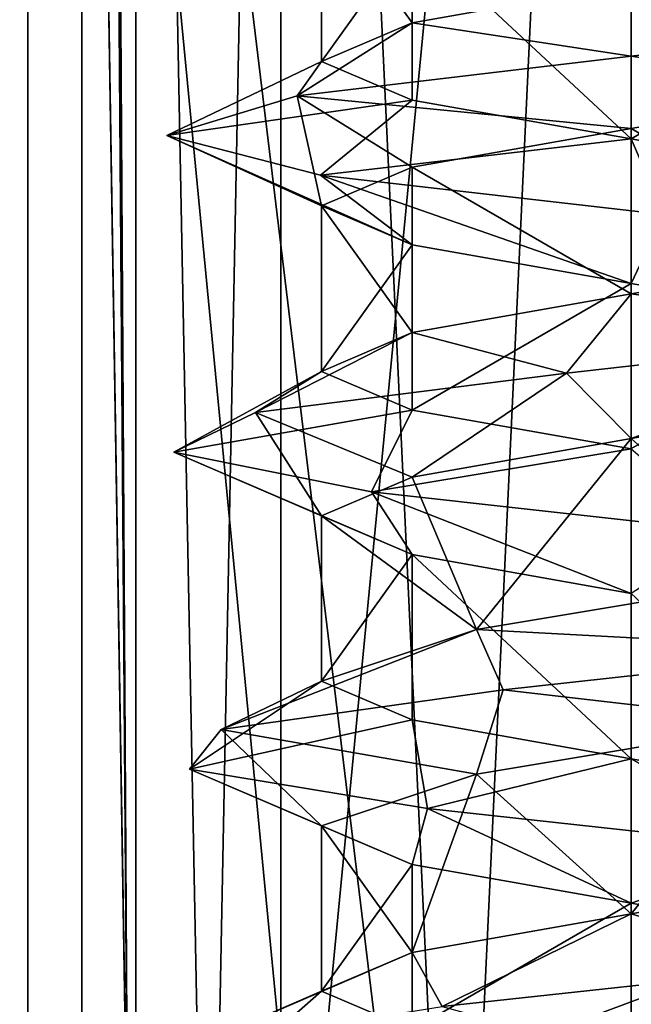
# Model space of a CAD drawing. Header units: millimetres. Extents: x -50 to 50, y -22 to 96.
# Tile 249 of 374: x 20.03 to 22, y -5.61 to -2.43. Entities that reach past the tile are written whole.
import ezdxf

# ---------------------------------------------------------------- set-up
doc = ezdxf.new("R2010")
doc.units = ezdxf.units.MM
doc.header["$LTSCALE"] = 65.185185
for name, color, linetype in [('1231', 7, 'CONTINUOUS'), ('1233', 7, 'CONTINUOUS'), ('1287', 7, 'CONTINUOUS'), ('1288', 7, 'CONTINUOUS'), ('1289', 7, 'CONTINUOUS'), ('1290', 7, 'CONTINUOUS'), ('1298', 7, 'CONTINUOUS'), ('1301', 7, 'CONTINUOUS'), ('1304', 7, 'CONTINUOUS'), ('1307', 7, 'CONTINUOUS'), ('155', 7, 'CONTINUOUS'), ('157', 7, 'CONTINUOUS'), ('218', 7, 'CONTINUOUS'), ('220', 7, 'CONTINUOUS'), ('29', 7, 'CONTINUOUS'), ('3133', 7, 'CONTINUOUS'), ('3134', 7, 'CONTINUOUS'), ('3135', 7, 'CONTINUOUS'), ('3136', 7, 'CONTINUOUS'), ('3279', 7, 'CONTINUOUS'), ('3280', 7, 'CONTINUOUS'), ('3281', 7, 'CONTINUOUS'), ('3282', 7, 'CONTINUOUS'), ('3736', 7, 'CONTINUOUS'), ('3737', 7, 'CONTINUOUS'), ('3738', 7, 'CONTINUOUS'), ('3739', 7, 'CONTINUOUS'), ('3768', 7, 'CONTINUOUS'), ('3769', 7, 'CONTINUOUS'), ('3770', 7, 'CONTINUOUS'), ('3771', 7, 'CONTINUOUS'), ('3870', 7, 'CONTINUOUS'), ('3871', 7, 'CONTINUOUS'), ('3872', 7, 'CONTINUOUS'), ('3873', 7, 'CONTINUOUS'), ('3902', 7, 'CONTINUOUS'), ('3903', 7, 'CONTINUOUS'), ('3904', 7, 'CONTINUOUS'), ('3905', 7, 'CONTINUOUS'), ('465', 7, 'CONTINUOUS'), ('469', 7, 'CONTINUOUS'), ('72', 7, 'CONTINUOUS')]:
    doc.layers.add(name, color=color, linetype=linetype)

msp = doc.modelspace()

# ---------------------------------------------------------------- linework, layer by layer
at = {"layer": '1231', "color": 7, "linetype": 'CONTINUOUS', "true_color": 0xe0f2ff}
for points in [[(23.5, 20.5, -50), (24, -14, -50), (16.4697, 0, -50), (23.5, 20.5, -50)], [(16.4697, 0, -50), (24, -14, -50), (10.6231, -11.2872, -50), (16.4697, 0, -50)]]:
    msp.add_3dface(points, dxfattribs=at)
at = {"layer": '1233', "color": 7, "linetype": 'CONTINUOUS', "true_color": 0xe0f2ff}
for points in [[(24, -14, 50), (19.5, 21.5, 50), (16.4697, 0, 50), (24, -14, 50)], [(19.7929, 20.7929, 50), (19.5, 21.5, 50), (24, -14, 50), (19.7929, 20.7929, 50)], [(20.5, 20.5, 50), (19.7929, 20.7929, 50), (24, -14, 50), (20.5, 20.5, 50)], [(23.5, 20.5, 50), (20.5, 20.5, 50), (24, -14, 50), (23.5, 20.5, 50)], [(24, -14, 50), (16.4697, 0, 50), (15.7843, -0.2718, 50), (24, -14, 50)], [(15.4715, -0.9394, 50), (24, -14, 50), (15.7843, -0.2718, 50), (15.4715, -0.9394, 50)], [(10.6231, -11.2872, 50), (24, -14, 50), (15.4715, -0.9394, 50), (10.6231, -11.2872, 50)]]:
    msp.add_3dface(points, dxfattribs=at)
at = {"layer": '1287', "color": 7, "linetype": 'CONTINUOUS', "true_color": 0xe0f2ff}
for points in [[(22, 4.5, -39), (19.8787, 4.5, -39.8787), (22, -17.5, -39), (22, 4.5, -39)], [(22, -17.5, -39), (19.8787, 4.5, -39.8787), (19.8787, -17.5, -39.8787), (22, -17.5, -39)]]:
    msp.add_3dface(points, dxfattribs=at)
at = {"layer": '1288', "color": 7, "linetype": 'CONTINUOUS', "true_color": 0xe0f2ff}
for points in [[(25, 4.5, -39), (22, 4.5, -39), (22, -17.5, -39), (25, 4.5, -39)], [(25, 4.5, -39), (22, -17.5, -39), (24.5, 0, -39), (25, 4.5, -39)], [(24.5, 0, -39), (22, -17.5, -39), (24.5, -17.5, -39), (24.5, 0, -39)]]:
    msp.add_3dface(points, dxfattribs=at)
at = {"layer": '1289', "color": 7, "linetype": 'CONTINUOUS', "true_color": 0xe0f2ff}
for points in [[(22, -17.5, 39), (22, 4.5, 39), (24.5, -17.5, 39), (22, -17.5, 39)], [(24.5, -17.5, 39), (22, 4.5, 39), (24.5, 0, 39), (24.5, -17.5, 39)]]:
    msp.add_3dface(points, dxfattribs=at)
at = {"layer": '1290', "color": 7, "linetype": 'CONTINUOUS', "true_color": 0xe0f2ff}
for points in [[(22, 4.5, 39), (22, -17.5, 39), (19.8787, -17.5, 39.8787), (22, 4.5, 39)], [(19.8787, 4.5, 39.8787), (22, 4.5, 39), (19.8787, -17.5, 39.8787), (19.8787, 4.5, 39.8787)]]:
    msp.add_3dface(points, dxfattribs=at)
at = {"layer": '1298', "color": 7, "linetype": 'CONTINUOUS', "true_color": 0xe0f2ff}
for points in [[(23.1315, 4.5, -43.1313), (22, 4.5, -43.6), (23.1314, -19.6, -43.1314), (23.1315, 4.5, -43.1313)], [(23.1314, -19.6, -43.1314), (22, 4.5, -43.6), (22, -19.6, -43.6), (23.1314, -19.6, -43.1314)], [(22, 4.5, -40.4), (23.1315, 4.5, -40.8687), (22, -19.6, -40.4), (22, 4.5, -40.4)], [(22, -19.6, -40.4), (23.1315, 4.5, -40.8687), (23.1314, -19.6, -40.8686), (22, -19.6, -40.4)]]:
    msp.add_3dface(points, dxfattribs=at)
at = {"layer": '1301', "color": 7, "linetype": 'CONTINUOUS', "true_color": 0xe0f2ff}
for points in [[(20.4, -19.6, -42), (20.8686, -19.6, -43.1314), (20.4, 4.5, -42), (20.4, -19.6, -42)], [(20.4, 4.5, -42), (20.8686, -19.6, -43.1314), (20.8685, 4.5, -43.1313), (20.4, 4.5, -42)], [(20.8686, -19.6, -40.8686), (20.4, -19.6, -42), (20.8685, 4.5, -40.8687), (20.8686, -19.6, -40.8686)], [(20.8685, 4.5, -40.8687), (20.4, -19.6, -42), (20.4, 4.5, -42), (20.8685, 4.5, -40.8687)], [(22, -19.6, -43.6), (22, 4.5, -43.6), (20.8685, 4.5, -43.1313), (22, -19.6, -43.6)], [(22, 4.5, -40.4), (20.8686, -19.6, -40.8686), (20.8685, 4.5, -40.8687), (22, 4.5, -40.4)], [(20.8686, -19.6, -43.1314), (22, -19.6, -43.6), (20.8685, 4.5, -43.1313), (20.8686, -19.6, -43.1314)], [(22, 4.5, -40.4), (22, -19.6, -40.4), (20.8686, -19.6, -40.8686), (22, 4.5, -40.4)]]:
    msp.add_3dface(points, dxfattribs=at)
at = {"layer": '1304', "color": 7, "linetype": 'CONTINUOUS', "true_color": 0xe0f2ff}
for points in [[(22, -19.6, 43.6), (22, 4.5, 43.6), (23.1315, 4.5, 43.1313), (22, -19.6, 43.6)], [(23.1314, -19.6, 43.1314), (22, -19.6, 43.6), (23.1315, 4.5, 43.1313), (23.1314, -19.6, 43.1314)], [(22, -19.6, 40.4), (23.1314, -19.6, 40.8686), (22, 4.5, 40.4), (22, -19.6, 40.4)], [(22, 4.5, 40.4), (23.1314, -19.6, 40.8686), (23.1315, 4.5, 40.8687), (22, 4.5, 40.4)]]:
    msp.add_3dface(points, dxfattribs=at)
at = {"layer": '1307', "color": 7, "linetype": 'CONTINUOUS', "true_color": 0xe0f2ff}
for points in [[(20.4, 4.5, 42), (20.8685, 4.5, 43.1313), (20.4, -19.6, 42), (20.4, 4.5, 42)], [(20.4, -19.6, 42), (20.8685, 4.5, 43.1313), (20.8686, -19.6, 43.1314), (20.4, -19.6, 42)], [(20.8685, 4.5, 40.8687), (20.4, 4.5, 42), (20.8686, -19.6, 40.8686), (20.8685, 4.5, 40.8687)], [(20.8686, -19.6, 40.8686), (20.4, 4.5, 42), (20.4, -19.6, 42), (20.8686, -19.6, 40.8686)], [(20.8685, 4.5, 43.1313), (22, 4.5, 43.6), (20.8686, -19.6, 43.1314), (20.8685, 4.5, 43.1313)], [(22, -19.6, 40.4), (22, 4.5, 40.4), (20.8685, 4.5, 40.8687), (22, -19.6, 40.4)], [(22, -19.6, 40.4), (20.8685, 4.5, 40.8687), (20.8686, -19.6, 40.8686), (22, -19.6, 40.4)], [(22, 4.5, 43.6), (22, -19.6, 43.6), (20.8686, -19.6, 43.1314), (22, 4.5, 43.6)]]:
    msp.add_3dface(points, dxfattribs=at)
at = {"layer": '155', "color": 7, "linetype": 'CONTINUOUS', "true_color": 0xf2c12d}
for points in [[(20.346, -1.3555, -12.1747), (20.0515, 13.8134, -29.0466), (20.3742, -6.2067, -10.5612), (20.346, -1.3555, -12.1747)], [(20.3742, -6.2067, -10.5612), (20.0515, 13.8134, -29.0466), (20.4344, -9.9766, -7.1085), (20.3742, -6.2067, -10.5612)], [(20.4344, -9.9766, -7.1085), (20.0515, 13.8134, -29.0466), (20.0515, -9.5937, -29.0466), (20.4344, -9.9766, -7.1085)]]:
    msp.add_3dface(points, dxfattribs=at)
at = {"layer": '157', "color": 7, "linetype": 'CONTINUOUS', "true_color": 0xf2c12d}
for points in [[(20.0515, -9.5937, -29.0466), (19.2872, 13.8134, -30.8254), (19.2869, -9.5925, -30.8258), (20.0515, -9.5937, -29.0466)], [(20.0515, 13.8134, -29.0466), (19.2872, 13.8134, -30.8254), (20.0515, -9.5937, -29.0466), (20.0515, 13.8134, -29.0466)]]:
    msp.add_3dface(points, dxfattribs=at)
at = {"layer": '218', "color": 7, "linetype": 'CONTINUOUS', "true_color": 0xf2c12d}
for points in [[(20.3742, -6.2067, 10.5612), (20.226, 13.7288, 19.0466), (20.346, -1.3555, 12.1747), (20.3742, -6.2067, 10.5612)], [(20.226, 13.7288, 19.0466), (20.3742, -6.2067, 10.5612), (20.226, -9.7682, 19.0466), (20.226, 13.7288, 19.0466)]]:
    msp.add_3dface(points, dxfattribs=at)
at = {"layer": '220', "color": 7, "linetype": 'CONTINUOUS', "true_color": 0xf2c12d}
for points in [[(19.4618, 13.7288, 20.8254), (20.226, 13.7288, 19.0466), (19.4607, -9.767, 20.8265), (19.4618, 13.7288, 20.8254)], [(20.226, 13.7288, 19.0466), (20.226, -9.7682, 19.0466), (19.4607, -9.767, 20.8265), (20.226, 13.7288, 19.0466)]]:
    msp.add_3dface(points, dxfattribs=at)
at = {"layer": '29', "color": 7, "linetype": 'CONTINUOUS', "true_color": 0xf2c12d}
for points in [[(18, -14.5, -35), (18, 20.5, -35), (22.2426, 20.5, -33.2426), (18, -14.5, -35)], [(22.2426, -14.5, -33.2426), (18, -14.5, -35), (22.2426, 20.5, -33.2426), (22.2426, -14.5, -33.2426)]]:
    msp.add_3dface(points, dxfattribs=at)
at = {"layer": '3133', "linetype": 'CONTINUOUS'}
for points in [[(22.75, -4.4667, -40.701), (21.5866, -4.5944, -40.5581), (22.5, -4.6998, -41.134), (22.75, -4.4667, -40.701)], [(21.5866, -4.5944, -40.5581), (20.6755, -4.7222, -41.2959), (21.5, -4.8665, -41.134), (21.5866, -4.5944, -40.5581)], [(22.5, -4.6998, -41.134), (21.5866, -4.5944, -40.5581), (21.5, -4.8665, -41.134), (22.5, -4.6998, -41.134)], [(20.6755, -4.7222, -41.2959), (20.5734, -4.85, -42.4635), (21, -5.0332, -42), (20.6755, -4.7222, -41.2959)], [(21.5, -4.8665, -41.134), (20.6755, -4.7222, -41.2959), (21, -5.0332, -42), (21.5, -4.8665, -41.134)], [(20.5734, -4.85, -42.4635), (21.3424, -4.9778, -43.3482), (21.2929, -5.1582, -42.7071), (20.5734, -4.85, -42.4635)], [(21, -5.0332, -42), (20.5734, -4.85, -42.4635), (21.2929, -5.1582, -42.7071), (21, -5.0332, -42)], [(21.2929, -5.1582, -42.7071), (21.3424, -4.9778, -43.3482), (21.9999, -5.2831, -43), (21.2929, -5.1582, -42.7071)], [(21.3424, -4.9778, -43.3482), (22.5131, -5.1056, -43.4095), (21.9999, -5.2831, -43), (21.3424, -4.9778, -43.3482)], [(21.9999, -5.2831, -43), (22.5131, -5.1056, -43.4095), (22.7071, -5.4082, -42.7071), (21.9999, -5.2831, -43)], [(22.5618, -5.4889, -40.6092), (21.3899, -5.6167, -40.6297), (22, -5.7832, -41), (22.5618, -5.4889, -40.6092)], [(22.7071, -5.6582, -41.2929), (22.5618, -5.4889, -40.6092), (22, -5.7832, -41), (22.7071, -5.6582, -41.2929)]]:
    msp.add_3dface(points, dxfattribs=at)
at = {"layer": '3134', "linetype": 'CONTINUOUS'}
for points in [[(22.75, -4.4667, -40.701), (22.5, -4.2335, -41.134), (21.5, -4.4002, -41.134), (22.75, -4.4667, -40.701)], [(20.6755, -4.7222, -41.2959), (21.5866, -4.5944, -40.5581), (21.5, -4.4002, -41.134), (20.6755, -4.7222, -41.2959)], [(21, -4.5668, -42), (20.6755, -4.7222, -41.2959), (21.5, -4.4002, -41.134), (21, -4.5668, -42)], [(21.5866, -4.5944, -40.5581), (22.75, -4.4667, -40.701), (21.5, -4.4002, -41.134), (21.5866, -4.5944, -40.5581)], [(20.5734, -4.85, -42.4635), (20.6755, -4.7222, -41.2959), (21, -4.5668, -42), (20.5734, -4.85, -42.4635)], [(21.2929, -4.6918, -42.7071), (20.5734, -4.85, -42.4635), (21, -4.5668, -42), (21.2929, -4.6918, -42.7071)], [(21.3424, -4.9778, -43.3482), (20.5734, -4.85, -42.4635), (21.2929, -4.6918, -42.7071), (21.3424, -4.9778, -43.3482)], [(21.9999, -4.8168, -43), (21.3424, -4.9778, -43.3482), (21.2929, -4.6918, -42.7071), (21.9999, -4.8168, -43)], [(22.5131, -5.1056, -43.4095), (21.3424, -4.9778, -43.3482), (21.9999, -4.8168, -43), (22.5131, -5.1056, -43.4095)], [(22.7071, -4.9418, -42.7071), (22.5131, -5.1056, -43.4095), (21.9999, -4.8168, -43), (22.7071, -4.9418, -42.7071)], [(22, -5.3168, -41), (22.5618, -5.4889, -40.6092), (22.7071, -5.1918, -41.2929), (22, -5.3168, -41)], [(21.2929, -5.4418, -41.2929), (21.3899, -5.6167, -40.6297), (22, -5.3168, -41), (21.2929, -5.4418, -41.2929)], [(21.3899, -5.6167, -40.6297), (22.5618, -5.4889, -40.6092), (22, -5.3168, -41), (21.3899, -5.6167, -40.6297)], [(20.5905, -5.7444, -41.4869), (21.3899, -5.6167, -40.6297), (21.2929, -5.4418, -41.2929), (20.5905, -5.7444, -41.4869)], [(21, -5.5668, -42), (20.5905, -5.7444, -41.4869), (21.2929, -5.4418, -41.2929), (21, -5.5668, -42)], [(20.6518, -5.8722, -42.6576), (20.5905, -5.7444, -41.4869), (21, -5.5668, -42), (20.6518, -5.8722, -42.6576)], [(21.2929, -5.6919, -42.7071), (20.6518, -5.8722, -42.6576), (21, -5.5668, -42), (21.2929, -5.6919, -42.7071)]]:
    msp.add_3dface(points, dxfattribs=at)
at = {"layer": '3135', "linetype": 'CONTINUOUS'}
for points in [[(23.079, -2.4222, -40.958), (22, -2.55, -40.5), (22.7071, -2.6582, -41.2929), (23.079, -2.4222, -40.958)], [(22, -2.55, -40.5), (20.921, -2.6778, -40.958), (22, -2.7832, -41), (22, -2.55, -40.5)], [(22.7071, -2.6582, -41.2929), (22, -2.55, -40.5), (22, -2.7832, -41), (22.7071, -2.6582, -41.2929)], [(20.921, -2.6778, -40.958), (20.5009, -2.8056, -42.0524), (21, -3.0332, -42), (20.921, -2.6778, -40.958)], [(22, -2.7832, -41), (20.921, -2.6778, -40.958), (21.2929, -2.9081, -41.2929), (22, -2.7832, -41)], [(21.2929, -2.9081, -41.2929), (20.921, -2.6778, -40.958), (21, -3.0332, -42), (21.2929, -2.9081, -41.2929)], [(20.5009, -2.8056, -42.0524), (20.9963, -2.9333, -43.1147), (21.2929, -3.1582, -42.7071), (20.5009, -2.8056, -42.0524)], [(21, -3.0332, -42), (20.5009, -2.8056, -42.0524), (21.2929, -3.1582, -42.7071), (21, -3.0332, -42)], [(20.9963, -2.9333, -43.1147), (22.1046, -3.0611, -43.4964), (21.9999, -3.2831, -43), (20.9963, -2.9333, -43.1147)], [(21.2929, -3.1582, -42.7071), (20.9963, -2.9333, -43.1147), (21.9999, -3.2831, -43), (21.2929, -3.1582, -42.7071)], [(21.9999, -3.2831, -43), (22.1046, -3.0611, -43.4964), (22.7071, -3.4082, -42.7071), (21.9999, -3.2831, -43)], [(22.9235, -3.4444, -40.818), (21.7912, -3.5722, -40.5146), (22, -3.7832, -41), (22.9235, -3.4444, -40.818)], [(22.7071, -3.6582, -41.2929), (22.9235, -3.4444, -40.818), (22, -3.7832, -41), (22.7071, -3.6582, -41.2929)], [(21.7912, -3.5722, -40.5146), (20.7865, -3.7, -41.1183), (21.2929, -3.9082, -41.2929), (21.7912, -3.5722, -40.5146)], [(22, -3.7832, -41), (21.7912, -3.5722, -40.5146), (21.2929, -3.9082, -41.2929), (22, -3.7832, -41)], [(20.5228, -3.8278, -42.2604), (21, -4.0332, -42), (20.7865, -3.7, -41.1183), (20.5228, -3.8278, -42.2604)], [(20.7865, -3.7, -41.1183), (21, -4.0332, -42), (21.2929, -3.9082, -41.2929), (20.7865, -3.7, -41.1183)], [(21.2929, -4.1582, -42.7071), (21, -4.0332, -42), (20.5228, -3.8278, -42.2604), (21.2929, -4.1582, -42.7071)], [(21.1613, -3.9556, -43.2436), (21.2929, -4.1582, -42.7071), (20.5228, -3.8278, -42.2604), (21.1613, -3.9556, -43.2436)], [(22.0001, -4.2832, -43), (21.2929, -4.1582, -42.7071), (21.1613, -3.9556, -43.2436), (22.0001, -4.2832, -43)], [(22.3119, -4.0833, -43.4672), (22.0001, -4.2832, -43), (21.1613, -3.9556, -43.2436), (22.3119, -4.0833, -43.4672)]]:
    msp.add_3dface(points, dxfattribs=at)
at = {"layer": '3136', "linetype": 'CONTINUOUS'}
for points in [[(21.2929, -2.4418, -41.2929), (22, -2.55, -40.5), (22, -2.3168, -41), (21.2929, -2.4418, -41.2929)], [(22, -2.55, -40.5), (23.079, -2.4222, -40.958), (22, -2.3168, -41), (22, -2.55, -40.5)], [(20.921, -2.6778, -40.958), (22, -2.55, -40.5), (21.2929, -2.4418, -41.2929), (20.921, -2.6778, -40.958)], [(21, -2.5668, -42), (20.921, -2.6778, -40.958), (21.2929, -2.4418, -41.2929), (21, -2.5668, -42)], [(20.5009, -2.8056, -42.0524), (20.921, -2.6778, -40.958), (21, -2.5668, -42), (20.5009, -2.8056, -42.0524)], [(21.2929, -2.6918, -42.7071), (20.5009, -2.8056, -42.0524), (21, -2.5668, -42), (21.2929, -2.6918, -42.7071)], [(20.9963, -2.9333, -43.1147), (20.5009, -2.8056, -42.0524), (21.2929, -2.6918, -42.7071), (20.9963, -2.9333, -43.1147)], [(21.9999, -2.8168, -43), (20.9963, -2.9333, -43.1147), (21.2929, -2.6918, -42.7071), (21.9999, -2.8168, -43)], [(22.1046, -3.0611, -43.4964), (20.9963, -2.9333, -43.1147), (21.9999, -2.8168, -43), (22.1046, -3.0611, -43.4964)], [(22.7071, -2.9418, -42.7071), (22.1046, -3.0611, -43.4964), (21.9999, -2.8168, -43), (22.7071, -2.9418, -42.7071)], [(22, -3.3168, -41), (22.9235, -3.4444, -40.818), (22.7071, -3.1918, -41.2929), (22, -3.3168, -41)], [(21.2929, -3.4418, -41.2929), (21.7912, -3.5722, -40.5146), (22, -3.3168, -41), (21.2929, -3.4418, -41.2929)], [(21.7912, -3.5722, -40.5146), (22.9235, -3.4444, -40.818), (22, -3.3168, -41), (21.7912, -3.5722, -40.5146)], [(20.7865, -3.7, -41.1183), (21.7912, -3.5722, -40.5146), (21.2929, -3.4418, -41.2929), (20.7865, -3.7, -41.1183)], [(21, -3.5668, -42), (20.7865, -3.7, -41.1183), (21.2929, -3.4418, -41.2929), (21, -3.5668, -42)], [(20.5228, -3.8278, -42.2604), (20.7865, -3.7, -41.1183), (21, -3.5668, -42), (20.5228, -3.8278, -42.2604)], [(21.2929, -3.6919, -42.7071), (20.5228, -3.8278, -42.2604), (21, -3.5668, -42), (21.2929, -3.6919, -42.7071)], [(21.1613, -3.9556, -43.2436), (20.5228, -3.8278, -42.2604), (21.2929, -3.6919, -42.7071), (21.1613, -3.9556, -43.2436)], [(22.0001, -3.8169, -43), (21.1613, -3.9556, -43.2436), (21.2929, -3.6919, -42.7071), (22.0001, -3.8169, -43)], [(22.3119, -4.0833, -43.4672), (21.1613, -3.9556, -43.2436), (22.0001, -3.8169, -43), (22.3119, -4.0833, -43.4672)]]:
    msp.add_3dface(points, dxfattribs=at)
at = {"layer": '3279', "linetype": 'CONTINUOUS'}
for points in [[(22.75, -4.4667, 43.299), (21.5866, -4.5944, 43.4419), (22.5, -4.6998, 42.866), (22.75, -4.4667, 43.299)], [(21.5866, -4.5944, 43.4419), (20.6755, -4.7222, 42.7041), (21.5, -4.8665, 42.866), (21.5866, -4.5944, 43.4419)], [(22.5, -4.6998, 42.866), (21.5866, -4.5944, 43.4419), (21.5, -4.8665, 42.866), (22.5, -4.6998, 42.866)], [(20.6755, -4.7222, 42.7041), (20.5734, -4.85, 41.5365), (21, -5.0332, 42), (20.6755, -4.7222, 42.7041)], [(21.5, -4.8665, 42.866), (20.6755, -4.7222, 42.7041), (21, -5.0332, 42), (21.5, -4.8665, 42.866)], [(20.5734, -4.85, 41.5365), (21.3424, -4.9778, 40.6518), (21.2929, -5.1582, 41.2929), (20.5734, -4.85, 41.5365)], [(21, -5.0332, 42), (20.5734, -4.85, 41.5365), (21.2929, -5.1582, 41.2929), (21, -5.0332, 42)], [(21.2929, -5.1582, 41.2929), (21.3424, -4.9778, 40.6518), (21.9999, -5.2831, 41), (21.2929, -5.1582, 41.2929)], [(21.3424, -4.9778, 40.6518), (22.5131, -5.1056, 40.5905), (21.9999, -5.2831, 41), (21.3424, -4.9778, 40.6518)], [(21.9999, -5.2831, 41), (22.5131, -5.1056, 40.5905), (22.7071, -5.4082, 41.2929), (21.9999, -5.2831, 41)], [(22.5618, -5.4889, 43.3908), (21.3899, -5.6167, 43.3703), (22, -5.7832, 43), (22.5618, -5.4889, 43.3908)], [(22.7071, -5.6582, 42.7071), (22.5618, -5.4889, 43.3908), (22, -5.7832, 43), (22.7071, -5.6582, 42.7071)]]:
    msp.add_3dface(points, dxfattribs=at)
at = {"layer": '3280', "linetype": 'CONTINUOUS'}
for points in [[(22.75, -4.4667, 43.299), (22.5, -4.2335, 42.866), (21.5, -4.4002, 42.866), (22.75, -4.4667, 43.299)], [(20.6755, -4.7222, 42.7041), (21.5866, -4.5944, 43.4419), (21.5, -4.4002, 42.866), (20.6755, -4.7222, 42.7041)], [(21, -4.5668, 42), (20.6755, -4.7222, 42.7041), (21.5, -4.4002, 42.866), (21, -4.5668, 42)], [(21.5866, -4.5944, 43.4419), (22.75, -4.4667, 43.299), (21.5, -4.4002, 42.866), (21.5866, -4.5944, 43.4419)], [(20.5734, -4.85, 41.5365), (20.6755, -4.7222, 42.7041), (21, -4.5668, 42), (20.5734, -4.85, 41.5365)], [(21.2929, -4.6918, 41.2929), (20.5734, -4.85, 41.5365), (21, -4.5668, 42), (21.2929, -4.6918, 41.2929)], [(21.3424, -4.9778, 40.6518), (20.5734, -4.85, 41.5365), (21.2929, -4.6918, 41.2929), (21.3424, -4.9778, 40.6518)], [(21.9999, -4.8168, 41), (21.3424, -4.9778, 40.6518), (21.2929, -4.6918, 41.2929), (21.9999, -4.8168, 41)], [(22.5131, -5.1056, 40.5905), (21.3424, -4.9778, 40.6518), (21.9999, -4.8168, 41), (22.5131, -5.1056, 40.5905)], [(22.7071, -4.9418, 41.2929), (22.5131, -5.1056, 40.5905), (21.9999, -4.8168, 41), (22.7071, -4.9418, 41.2929)], [(22, -5.3168, 43), (22.5618, -5.4889, 43.3908), (22.7071, -5.1918, 42.7071), (22, -5.3168, 43)], [(21.2929, -5.4418, 42.7071), (21.3899, -5.6167, 43.3703), (22, -5.3168, 43), (21.2929, -5.4418, 42.7071)], [(21.3899, -5.6167, 43.3703), (22.5618, -5.4889, 43.3908), (22, -5.3168, 43), (21.3899, -5.6167, 43.3703)], [(20.5905, -5.7444, 42.5131), (21.3899, -5.6167, 43.3703), (21.2929, -5.4418, 42.7071), (20.5905, -5.7444, 42.5131)], [(21, -5.5668, 42), (20.5905, -5.7444, 42.5131), (21.2929, -5.4418, 42.7071), (21, -5.5668, 42)], [(20.6518, -5.8722, 41.3424), (20.5905, -5.7444, 42.5131), (21, -5.5668, 42), (20.6518, -5.8722, 41.3424)], [(21.2929, -5.6919, 41.2929), (20.6518, -5.8722, 41.3424), (21, -5.5668, 42), (21.2929, -5.6919, 41.2929)]]:
    msp.add_3dface(points, dxfattribs=at)
at = {"layer": '3281', "linetype": 'CONTINUOUS'}
for points in [[(23.079, -2.4222, 43.042), (22, -2.55, 43.5), (22.7071, -2.6582, 42.7071), (23.079, -2.4222, 43.042)], [(22, -2.55, 43.5), (20.921, -2.6778, 43.042), (22, -2.7832, 43), (22, -2.55, 43.5)], [(22.7071, -2.6582, 42.7071), (22, -2.55, 43.5), (22, -2.7832, 43), (22.7071, -2.6582, 42.7071)], [(20.921, -2.6778, 43.042), (20.5009, -2.8056, 41.9476), (21, -3.0332, 42), (20.921, -2.6778, 43.042)], [(22, -2.7832, 43), (20.921, -2.6778, 43.042), (21.2929, -2.9081, 42.7071), (22, -2.7832, 43)], [(21.2929, -2.9081, 42.7071), (20.921, -2.6778, 43.042), (21, -3.0332, 42), (21.2929, -2.9081, 42.7071)], [(20.5009, -2.8056, 41.9476), (20.9963, -2.9333, 40.8853), (21.2929, -3.1582, 41.2929), (20.5009, -2.8056, 41.9476)], [(21, -3.0332, 42), (20.5009, -2.8056, 41.9476), (21.2929, -3.1582, 41.2929), (21, -3.0332, 42)], [(20.9963, -2.9333, 40.8853), (22.1046, -3.0611, 40.5036), (21.9999, -3.2831, 41), (20.9963, -2.9333, 40.8853)], [(21.2929, -3.1582, 41.2929), (20.9963, -2.9333, 40.8853), (21.9999, -3.2831, 41), (21.2929, -3.1582, 41.2929)], [(21.9999, -3.2831, 41), (22.1046, -3.0611, 40.5036), (22.7071, -3.4082, 41.2929), (21.9999, -3.2831, 41)], [(22.9235, -3.4444, 43.182), (21.7912, -3.5722, 43.4854), (22, -3.7832, 43), (22.9235, -3.4444, 43.182)], [(22.7071, -3.6582, 42.7071), (22.9235, -3.4444, 43.182), (22, -3.7832, 43), (22.7071, -3.6582, 42.7071)], [(21.7912, -3.5722, 43.4854), (20.7865, -3.7, 42.8817), (21.2929, -3.9082, 42.7071), (21.7912, -3.5722, 43.4854)], [(22, -3.7832, 43), (21.7912, -3.5722, 43.4854), (21.2929, -3.9082, 42.7071), (22, -3.7832, 43)], [(20.5228, -3.8278, 41.7396), (21, -4.0332, 42), (20.7865, -3.7, 42.8817), (20.5228, -3.8278, 41.7396)], [(20.7865, -3.7, 42.8817), (21, -4.0332, 42), (21.2929, -3.9082, 42.7071), (20.7865, -3.7, 42.8817)], [(21.2929, -4.1582, 41.2929), (21, -4.0332, 42), (20.5228, -3.8278, 41.7396), (21.2929, -4.1582, 41.2929)], [(21.1613, -3.9556, 40.7564), (21.2929, -4.1582, 41.2929), (20.5228, -3.8278, 41.7396), (21.1613, -3.9556, 40.7564)], [(22.0001, -4.2832, 41), (21.2929, -4.1582, 41.2929), (21.1613, -3.9556, 40.7564), (22.0001, -4.2832, 41)], [(22.3119, -4.0833, 40.5328), (22.0001, -4.2832, 41), (21.1613, -3.9556, 40.7564), (22.3119, -4.0833, 40.5328)]]:
    msp.add_3dface(points, dxfattribs=at)
at = {"layer": '3282', "linetype": 'CONTINUOUS'}
for points in [[(21.2929, -2.4418, 42.7071), (22, -2.55, 43.5), (22, -2.3168, 43), (21.2929, -2.4418, 42.7071)], [(22, -2.55, 43.5), (23.079, -2.4222, 43.042), (22, -2.3168, 43), (22, -2.55, 43.5)], [(20.921, -2.6778, 43.042), (22, -2.55, 43.5), (21.2929, -2.4418, 42.7071), (20.921, -2.6778, 43.042)], [(21, -2.5668, 42), (20.921, -2.6778, 43.042), (21.2929, -2.4418, 42.7071), (21, -2.5668, 42)], [(20.5009, -2.8056, 41.9476), (20.921, -2.6778, 43.042), (21, -2.5668, 42), (20.5009, -2.8056, 41.9476)], [(21.2929, -2.6918, 41.2929), (20.5009, -2.8056, 41.9476), (21, -2.5668, 42), (21.2929, -2.6918, 41.2929)], [(20.9963, -2.9333, 40.8853), (20.5009, -2.8056, 41.9476), (21.2929, -2.6918, 41.2929), (20.9963, -2.9333, 40.8853)], [(21.9999, -2.8168, 41), (20.9963, -2.9333, 40.8853), (21.2929, -2.6918, 41.2929), (21.9999, -2.8168, 41)], [(22.1046, -3.0611, 40.5036), (20.9963, -2.9333, 40.8853), (21.9999, -2.8168, 41), (22.1046, -3.0611, 40.5036)], [(22.7071, -2.9418, 41.2929), (22.1046, -3.0611, 40.5036), (21.9999, -2.8168, 41), (22.7071, -2.9418, 41.2929)], [(22, -3.3168, 43), (22.9235, -3.4444, 43.182), (22.7071, -3.1918, 42.7071), (22, -3.3168, 43)], [(21.2929, -3.4418, 42.7071), (21.7912, -3.5722, 43.4854), (22, -3.3168, 43), (21.2929, -3.4418, 42.7071)], [(21.7912, -3.5722, 43.4854), (22.9235, -3.4444, 43.182), (22, -3.3168, 43), (21.7912, -3.5722, 43.4854)], [(20.7865, -3.7, 42.8817), (21.7912, -3.5722, 43.4854), (21.2929, -3.4418, 42.7071), (20.7865, -3.7, 42.8817)], [(21, -3.5668, 42), (20.7865, -3.7, 42.8817), (21.2929, -3.4418, 42.7071), (21, -3.5668, 42)], [(20.5228, -3.8278, 41.7396), (20.7865, -3.7, 42.8817), (21, -3.5668, 42), (20.5228, -3.8278, 41.7396)], [(21.2929, -3.6919, 41.2929), (20.5228, -3.8278, 41.7396), (21, -3.5668, 42), (21.2929, -3.6919, 41.2929)], [(21.1613, -3.9556, 40.7564), (20.5228, -3.8278, 41.7396), (21.2929, -3.6919, 41.2929), (21.1613, -3.9556, 40.7564)], [(22.0001, -3.8169, 41), (21.1613, -3.9556, 40.7564), (21.2929, -3.6919, 41.2929), (22.0001, -3.8169, 41)], [(22.3119, -4.0833, 40.5328), (21.1613, -3.9556, 40.7564), (22.0001, -3.8169, 41), (22.3119, -4.0833, 40.5328)]]:
    msp.add_3dface(points, dxfattribs=at)
at = {"layer": '3736', "linetype": 'CONTINUOUS'}
for points in [[(22.5, -4.6998, -41.134), (21.5, -4.8665, -41.134), (22, -5.3168, -41), (22.5, -4.6998, -41.134)], [(22.5, -4.6998, -41.134), (22, -5.3168, -41), (22.7071, -5.1918, -41.2929), (22.5, -4.6998, -41.134)], [(21.5, -4.8665, -41.134), (21, -5.0332, -42), (21.2929, -5.4418, -41.2929), (21.5, -4.8665, -41.134)], [(21.5, -4.8665, -41.134), (21.2929, -5.4418, -41.2929), (22, -5.3168, -41), (21.5, -4.8665, -41.134)], [(21, -5.0332, -42), (21, -5.5668, -42), (21.2929, -5.4418, -41.2929), (21, -5.0332, -42)]]:
    msp.add_3dface(points, dxfattribs=at)
at = {"layer": '3737', "linetype": 'CONTINUOUS'}
for points in [[(22.5, -4.2335, -41.134), (22.7071, -3.6582, -41.2929), (22, -3.7832, -41), (22.5, -4.2335, -41.134)], [(21.5, -4.4002, -41.134), (22, -3.7832, -41), (21.2929, -3.9082, -41.2929), (21.5, -4.4002, -41.134)], [(21.5, -4.4002, -41.134), (22.5, -4.2335, -41.134), (22, -3.7832, -41), (21.5, -4.4002, -41.134)], [(21, -4.0332, -42), (21.5, -4.4002, -41.134), (21.2929, -3.9082, -41.2929), (21, -4.0332, -42)], [(21, -4.5668, -42), (21.5, -4.4002, -41.134), (21, -4.0332, -42), (21, -4.5668, -42)]]:
    msp.add_3dface(points, dxfattribs=at)
at = {"layer": '3738', "linetype": 'CONTINUOUS'}
for points in [[(22.7071, -2.6582, -41.2929), (22, -2.7832, -41), (22.7071, -3.1918, -41.2929), (22.7071, -2.6582, -41.2929)], [(22, -2.7832, -41), (21.2929, -2.9081, -41.2929), (22, -3.3168, -41), (22, -2.7832, -41)], [(22, -2.7832, -41), (22, -3.3168, -41), (22.7071, -3.1918, -41.2929), (22, -2.7832, -41)], [(21.2929, -2.9081, -41.2929), (21, -3.0332, -42), (21.2929, -3.4418, -41.2929), (21.2929, -2.9081, -41.2929)], [(21.2929, -2.9081, -41.2929), (21.2929, -3.4418, -41.2929), (22, -3.3168, -41), (21.2929, -2.9081, -41.2929)], [(21, -3.0332, -42), (21, -3.5668, -42), (21.2929, -3.4418, -41.2929), (21, -3.0332, -42)]]:
    msp.add_3dface(points, dxfattribs=at)
at = {"layer": '3739', "linetype": 'CONTINUOUS'}
for points in [[(21.2929, -1.9082, -41.2929), (21, -2.0332, -42), (21.2929, -2.4418, -41.2929), (21.2929, -1.9082, -41.2929)], [(21.2929, -1.9082, -41.2929), (21.2929, -2.4418, -41.2929), (22, -2.3168, -41), (21.2929, -1.9082, -41.2929)], [(21, -2.0332, -42), (21, -2.5668, -42), (21.2929, -2.4418, -41.2929), (21, -2.0332, -42)]]:
    msp.add_3dface(points, dxfattribs=at)
at = {"layer": '3768', "linetype": 'CONTINUOUS'}
for points in [[(21, -5.0332, -42), (21.2929, -5.1582, -42.7071), (21, -5.5668, -42), (21, -5.0332, -42)], [(21.2929, -5.1582, -42.7071), (21.2929, -5.6919, -42.7071), (21, -5.5668, -42), (21.2929, -5.1582, -42.7071)], [(21.2929, -5.1582, -42.7071), (21.9999, -5.2831, -43), (21.2929, -5.6919, -42.7071), (21.2929, -5.1582, -42.7071)], [(21.9999, -5.2831, -43), (22.0001, -5.8169, -43), (21.2929, -5.6919, -42.7071), (21.9999, -5.2831, -43)], [(21.9999, -5.2831, -43), (22.7071, -5.4082, -42.7071), (22.0001, -5.8169, -43), (21.9999, -5.2831, -43)]]:
    msp.add_3dface(points, dxfattribs=at)
at = {"layer": '3769', "linetype": 'CONTINUOUS'}
for points in [[(21, -4.5668, -42), (21, -4.0332, -42), (21.2929, -4.1582, -42.7071), (21, -4.5668, -42)], [(21.2929, -4.6918, -42.7071), (21, -4.5668, -42), (21.2929, -4.1582, -42.7071), (21.2929, -4.6918, -42.7071)], [(21.9999, -4.8168, -43), (21.2929, -4.6918, -42.7071), (21.2929, -4.1582, -42.7071), (21.9999, -4.8168, -43)], [(21.9999, -4.8168, -43), (21.2929, -4.1582, -42.7071), (22.0001, -4.2832, -43), (21.9999, -4.8168, -43)], [(22.7071, -4.9418, -42.7071), (21.9999, -4.8168, -43), (22.0001, -4.2832, -43), (22.7071, -4.9418, -42.7071)]]:
    msp.add_3dface(points, dxfattribs=at)
at = {"layer": '3770', "linetype": 'CONTINUOUS'}
for points in [[(21, -3.0332, -42), (21.2929, -3.1582, -42.7071), (21, -3.5668, -42), (21, -3.0332, -42)], [(21.2929, -3.1582, -42.7071), (21.2929, -3.6919, -42.7071), (21, -3.5668, -42), (21.2929, -3.1582, -42.7071)], [(21.2929, -3.1582, -42.7071), (21.9999, -3.2831, -43), (21.2929, -3.6919, -42.7071), (21.2929, -3.1582, -42.7071)], [(21.9999, -3.2831, -43), (22.0001, -3.8169, -43), (21.2929, -3.6919, -42.7071), (21.9999, -3.2831, -43)], [(21.9999, -3.2831, -43), (22.7071, -3.4082, -42.7071), (22.0001, -3.8169, -43), (21.9999, -3.2831, -43)]]:
    msp.add_3dface(points, dxfattribs=at)
at = {"layer": '3771', "linetype": 'CONTINUOUS'}
for points in [[(21, -2.0332, -42), (21.2929, -2.1582, -42.7071), (21, -2.5668, -42), (21, -2.0332, -42)], [(21.2929, -2.1582, -42.7071), (21.2929, -2.6918, -42.7071), (21, -2.5668, -42), (21.2929, -2.1582, -42.7071)], [(21.2929, -2.1582, -42.7071), (22, -2.2832, -43), (21.9999, -2.8168, -43), (21.2929, -2.1582, -42.7071)], [(21.2929, -2.1582, -42.7071), (21.9999, -2.8168, -43), (21.2929, -2.6918, -42.7071), (21.2929, -2.1582, -42.7071)], [(22, -2.2832, -43), (22.7071, -2.4081, -42.7071), (21.9999, -2.8168, -43), (22, -2.2832, -43)], [(22.7071, -2.4081, -42.7071), (22.7071, -2.9418, -42.7071), (21.9999, -2.8168, -43), (22.7071, -2.4081, -42.7071)]]:
    msp.add_3dface(points, dxfattribs=at)
at = {"layer": '3870', "linetype": 'CONTINUOUS'}
for points in [[(22.5, -4.6998, 42.866), (21.5, -4.8665, 42.866), (22, -5.3168, 43), (22.5, -4.6998, 42.866)], [(22.5, -4.6998, 42.866), (22, -5.3168, 43), (22.7071, -5.1918, 42.7071), (22.5, -4.6998, 42.866)], [(21.5, -4.8665, 42.866), (21, -5.0332, 42), (21.2929, -5.4418, 42.7071), (21.5, -4.8665, 42.866)], [(21.5, -4.8665, 42.866), (21.2929, -5.4418, 42.7071), (22, -5.3168, 43), (21.5, -4.8665, 42.866)], [(21, -5.0332, 42), (21, -5.5668, 42), (21.2929, -5.4418, 42.7071), (21, -5.0332, 42)]]:
    msp.add_3dface(points, dxfattribs=at)
at = {"layer": '3871', "linetype": 'CONTINUOUS'}
for points in [[(22.5, -4.2335, 42.866), (22.7071, -3.6582, 42.7071), (22, -3.7832, 43), (22.5, -4.2335, 42.866)], [(21.5, -4.4002, 42.866), (22, -3.7832, 43), (21.2929, -3.9082, 42.7071), (21.5, -4.4002, 42.866)], [(21.5, -4.4002, 42.866), (22.5, -4.2335, 42.866), (22, -3.7832, 43), (21.5, -4.4002, 42.866)], [(21, -4.0332, 42), (21.5, -4.4002, 42.866), (21.2929, -3.9082, 42.7071), (21, -4.0332, 42)], [(21, -4.5668, 42), (21.5, -4.4002, 42.866), (21, -4.0332, 42), (21, -4.5668, 42)]]:
    msp.add_3dface(points, dxfattribs=at)
at = {"layer": '3872', "linetype": 'CONTINUOUS'}
for points in [[(22.7071, -2.6582, 42.7071), (22, -2.7832, 43), (22.7071, -3.1918, 42.7071), (22.7071, -2.6582, 42.7071)], [(22, -2.7832, 43), (21.2929, -2.9081, 42.7071), (22, -3.3168, 43), (22, -2.7832, 43)], [(22, -2.7832, 43), (22, -3.3168, 43), (22.7071, -3.1918, 42.7071), (22, -2.7832, 43)], [(21.2929, -2.9081, 42.7071), (21, -3.0332, 42), (21.2929, -3.4418, 42.7071), (21.2929, -2.9081, 42.7071)], [(21.2929, -2.9081, 42.7071), (21.2929, -3.4418, 42.7071), (22, -3.3168, 43), (21.2929, -2.9081, 42.7071)], [(21, -3.0332, 42), (21, -3.5668, 42), (21.2929, -3.4418, 42.7071), (21, -3.0332, 42)]]:
    msp.add_3dface(points, dxfattribs=at)
at = {"layer": '3873', "linetype": 'CONTINUOUS'}
for points in [[(21.2929, -1.9082, 42.7071), (21, -2.0332, 42), (21.2929, -2.4418, 42.7071), (21.2929, -1.9082, 42.7071)], [(21.2929, -1.9082, 42.7071), (21.2929, -2.4418, 42.7071), (22, -2.3168, 43), (21.2929, -1.9082, 42.7071)], [(21, -2.0332, 42), (21, -2.5668, 42), (21.2929, -2.4418, 42.7071), (21, -2.0332, 42)]]:
    msp.add_3dface(points, dxfattribs=at)
at = {"layer": '3902', "linetype": 'CONTINUOUS'}
for points in [[(21, -5.0332, 42), (21.2929, -5.1582, 41.2929), (21, -5.5668, 42), (21, -5.0332, 42)], [(21.2929, -5.1582, 41.2929), (21.2929, -5.6919, 41.2929), (21, -5.5668, 42), (21.2929, -5.1582, 41.2929)], [(21.2929, -5.1582, 41.2929), (21.9999, -5.2831, 41), (21.2929, -5.6919, 41.2929), (21.2929, -5.1582, 41.2929)], [(21.9999, -5.2831, 41), (22.0001, -5.8169, 41), (21.2929, -5.6919, 41.2929), (21.9999, -5.2831, 41)], [(21.9999, -5.2831, 41), (22.7071, -5.4082, 41.2929), (22.0001, -5.8169, 41), (21.9999, -5.2831, 41)]]:
    msp.add_3dface(points, dxfattribs=at)
at = {"layer": '3903', "linetype": 'CONTINUOUS'}
for points in [[(21, -4.5668, 42), (21, -4.0332, 42), (21.2929, -4.1582, 41.2929), (21, -4.5668, 42)], [(21.2929, -4.6918, 41.2929), (21, -4.5668, 42), (21.2929, -4.1582, 41.2929), (21.2929, -4.6918, 41.2929)], [(21.9999, -4.8168, 41), (21.2929, -4.6918, 41.2929), (21.2929, -4.1582, 41.2929), (21.9999, -4.8168, 41)], [(21.9999, -4.8168, 41), (21.2929, -4.1582, 41.2929), (22.0001, -4.2832, 41), (21.9999, -4.8168, 41)], [(22.7071, -4.9418, 41.2929), (21.9999, -4.8168, 41), (22.0001, -4.2832, 41), (22.7071, -4.9418, 41.2929)]]:
    msp.add_3dface(points, dxfattribs=at)
at = {"layer": '3904', "linetype": 'CONTINUOUS'}
for points in [[(21, -3.0332, 42), (21.2929, -3.1582, 41.2929), (21, -3.5668, 42), (21, -3.0332, 42)], [(21.2929, -3.1582, 41.2929), (21.2929, -3.6919, 41.2929), (21, -3.5668, 42), (21.2929, -3.1582, 41.2929)], [(21.2929, -3.1582, 41.2929), (21.9999, -3.2831, 41), (21.2929, -3.6919, 41.2929), (21.2929, -3.1582, 41.2929)], [(21.9999, -3.2831, 41), (22.0001, -3.8169, 41), (21.2929, -3.6919, 41.2929), (21.9999, -3.2831, 41)], [(21.9999, -3.2831, 41), (22.7071, -3.4082, 41.2929), (22.0001, -3.8169, 41), (21.9999, -3.2831, 41)]]:
    msp.add_3dface(points, dxfattribs=at)
at = {"layer": '3905', "linetype": 'CONTINUOUS'}
for points in [[(21, -2.0332, 42), (21.2929, -2.1582, 41.2929), (21, -2.5668, 42), (21, -2.0332, 42)], [(21.2929, -2.1582, 41.2929), (21.2929, -2.6918, 41.2929), (21, -2.5668, 42), (21.2929, -2.1582, 41.2929)], [(21.2929, -2.1582, 41.2929), (22, -2.2832, 41), (21.9999, -2.8168, 41), (21.2929, -2.1582, 41.2929)], [(21.2929, -2.1582, 41.2929), (21.9999, -2.8168, 41), (21.2929, -2.6918, 41.2929), (21.2929, -2.1582, 41.2929)], [(22, -2.2832, 41), (22.7071, -2.4081, 41.2929), (21.9999, -2.8168, 41), (22, -2.2832, 41)], [(22.7071, -2.4081, 41.2929), (22.7071, -2.9418, 41.2929), (21.9999, -2.8168, 41), (22.7071, -2.4081, 41.2929)]]:
    msp.add_3dface(points, dxfattribs=at)
at = {"layer": '465', "color": 3, "linetype": 'CONTINUOUS'}
for points in [[(20.3742, -6.2067, 10.5612), (20.346, -1.3555, 12.1747), (33.1946, -5.3787, 11.006), (20.3742, -6.2067, 10.5612)], [(33.1946, -5.3787, 11.006), (20.346, -1.3555, 12.1747), (33.0988, -1.5, 12.1578), (33.1946, -5.3787, 11.006)], [(33.2903, -8.6686, 8.6555), (20.3742, -6.2067, 10.5612), (33.1946, -5.3787, 11.006), (33.2903, -8.6686, 8.6555)]]:
    msp.add_3dface(points, dxfattribs=at)
at = {"layer": '469', "color": 3, "linetype": 'CONTINUOUS'}
for points in [[(20.346, -1.3555, -12.1747), (20.3742, -6.2067, -10.5612), (33, -1.5, -12.1578), (20.346, -1.3555, -12.1747)], [(33, -1.5, -12.1578), (20.3742, -6.2067, -10.5612), (33, -8.0508, -9.233), (33, -1.5, -12.1578)]]:
    msp.add_3dface(points, dxfattribs=at)
at = {"layer": '72', "color": 7, "linetype": 'CONTINUOUS', "true_color": 0xf2c12d}
for points in [[(18, -14.5, 25), (22.2426, -14.5, 23.2426), (18, 20.5, 25), (18, -14.5, 25)], [(18, 20.5, 25), (22.2426, -14.5, 23.2426), (22.2426, 20.5, 23.2426), (18, 20.5, 25)]]:
    msp.add_3dface(points, dxfattribs=at)

doc.saveas('drawing.dxf')
